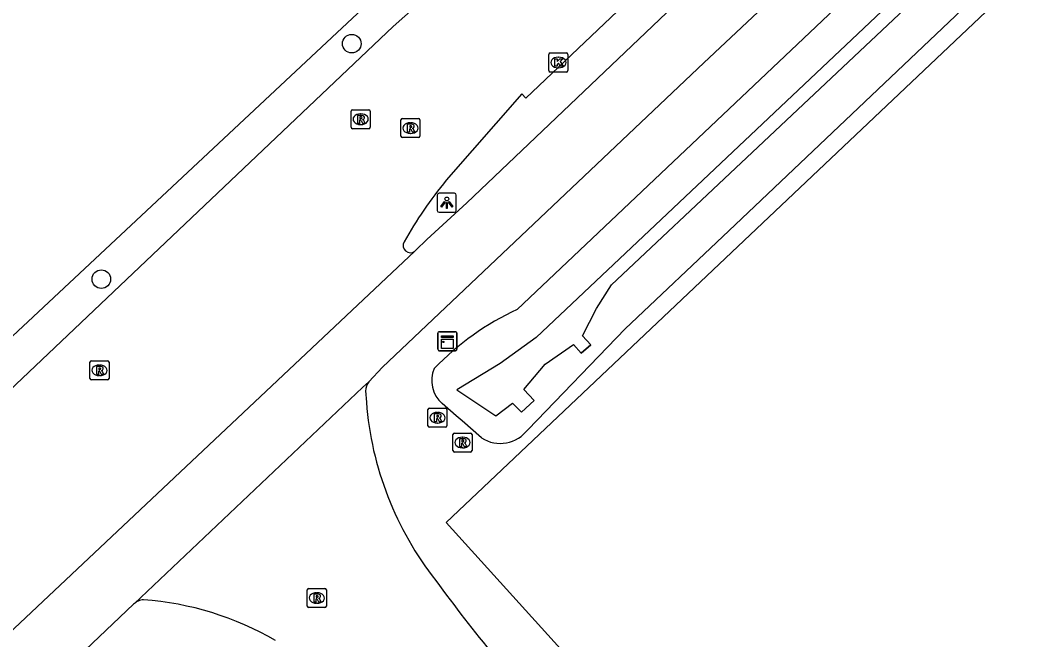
# Model space of a CAD drawing. Extents: x 156141 to 158132, y 385651 to 388399.
# Drawn here: x 156622.8 to 156675.5, y 387946.8 to 387979.4 of the extents above; entities that cross this region are included whole.
import ezdxf

# ---------------------------------------------------------------- set-up
doc = ezdxf.new("R2010")
doc.units = 0
for name, color, linetype in [('IMGEO_Berm_groen', 7, 'Continuous'), ('IMGEO_Boom', 7, 'Continuous'), ('IMGEO_Fietspad_gesloten', 7, 'Continuous'), ('IMGEO_Groenvoorziening', 7, 'Continuous'), ('IMGEO_Hek', 7, 'Continuous'), ('IMGEO_Kademuur', 7, 'Continuous'), ('IMGEO_Kast', 7, 'Continuous'), ('IMGEO_Kolk', 7, 'Continuous'), ('IMGEO_Lichtpunt', 7, 'Continuous'), ('IMGEO_Rijbaan_lokaal_gesloten', 7, 'Continuous'), ('IMGEO_Rioolput', 7, 'Continuous'), ('IMGEO_Waterloop', 7, 'Continuous')]:
    doc.layers.add(name, color=color, linetype=linetype)

msp = doc.modelspace()

# ---------------------------------------------------------------- linework, layer by layer
at = {"layer": 'IMGEO_Berm_groen'}
msp.add_lwpolyline([(156609.907, 387948.241), (156608.888, 387948.465), (156608.044, 387949.37), (156642.93, 387982.023)], dxfattribs=at)
at = {"layer": 'IMGEO_Boom'}
for centre in [(156640.2, 387978.147), (156627.049, 387965.774)]:
    msp.add_circle(centre, 0.489, dxfattribs=at)
at = {"layer": 'IMGEO_Fietspad_gesloten'}
for points in [[(156714.302, 388034.663), (156706.334, 388027.093), (156700.555, 388021.629), (156688.291, 388009.93), (156656.361, 387979.41), (156646.237, 387969.788), (156644.137, 387967.854), (156643.566, 387967.291), (156643.508, 387967.236)], [(156717.055, 388032.422), (156708.744, 388024.536), (156702.976, 388019.005), (156690.735, 388007.256), (156658.689, 387977.146), (156641.813, 387961.146), (156641.098, 387960.382)], [(156628.794, 387948.733), (156628.747, 387948.688), (156617.177, 387937.685), (156570.534, 387893.251), (156498.615, 387825.156)]]:
    msp.add_lwpolyline(points, dxfattribs=at)
at = {"layer": 'IMGEO_Groenvoorziening'}
for points in [[(156648.89, 387964.183), (156655.115, 387970.085), (156717.782, 388029.444), (156720.613, 388026.375), (156719.392, 388024.842), (156713.382, 388019.008), (156659.999, 387968.304)], [(156824.991, 387754.106), (156778.895, 387805.086), (156645.165, 387952.984), (156722.697, 388026.433)], [(156659.999, 387968.304), (156654.556, 387963.164), (156649.455, 387957.88)], [(156647.011, 387957.43), (156645.991, 387958.321), (156645.687, 387958.587), (156644.948, 387959.232)]]:
    msp.add_lwpolyline(points, dxfattribs=at)
for centre, radius, start, end in [((156655.13, 387950.794), 14.771, 114.9874, 135.8614), ((156645.989, 387960.44), 1.594, 156.2891, 229.2471), ((156647.992, 387958.963), 1.82, 237.3712, 323.4942)]:
    msp.add_arc(centre, radius, start, end, dxfattribs=at)
at = {"layer": 'IMGEO_Hek'}
for points in [[(156824.991, 387754.106), (156778.895, 387805.086), (156645.165, 387952.984), (156722.697, 388026.433)], [(156608.044, 387949.37), (156642.93, 387982.023), (156646.483, 387985.602)]]:
    msp.add_lwpolyline(points, dxfattribs=at)
at = {"layer": 'IMGEO_Kademuur'}
for points in [[(156652.318, 387962.79), (156652.747, 387962.319), (156652.238, 387961.88), (156651.847, 387962.336)], [(156649.235, 387959.974), (156649.781, 387959.395), (156649.111, 387958.776), (156648.632, 387959.264)]]:
    msp.add_lwpolyline(points, dxfattribs=at)
at = {"layer": 'IMGEO_Kast'}
for p, q in [((156644.723, 387962.085), (156644.723, 387962.926)), ((156644.723, 387962.926), (156644.723, 387962.085)), ((156644.798, 387963.01), (156645.639, 387963.01)), ((156645.639, 387963.01), (156644.798, 387963.01)), ((156645.723, 387962.935), (156645.723, 387962.094)), ((156645.723, 387962.094), (156645.723, 387962.935)), ((156645.648, 387962.01), (156644.807, 387962.01)), ((156644.807, 387962.01), (156645.648, 387962.01))]:
    msp.add_line(p, q, dxfattribs=at)
for points in [[(156644.918, 387962.8), (156645.518, 387962.8), (156645.518, 387962.715), (156644.918, 387962.715), (156644.918, 387962.8)], [(156644.918, 387962.625), (156645.518, 387962.625), (156645.518, 387962.136), (156644.918, 387962.136), (156644.918, 387962.625)]]:
    msp.add_lwpolyline(points, dxfattribs=at)
msp.add_circle((156645.002, 387962.474), 0.0377, dxfattribs=at)
for centre, start, end in [((156644.801, 387962.932), 92.4484, 184.2845), ((156644.801, 387962.932), 92.4484, 184.2845), ((156645.645, 387962.932), 2.4484, 94.2845), ((156645.645, 387962.932), 2.4484, 94.2845), ((156644.801, 387962.088), 182.4484, 274.2845), ((156644.801, 387962.088), 182.4484, 274.2845), ((156645.645, 387962.088), 272.4484, 4.2845), ((156645.645, 387962.088), 272.4484, 4.2845)]:
    msp.add_arc(centre, 0.0779, start, end, dxfattribs=at)
at = {"layer": 'IMGEO_Kolk'}
for p, q in [((156650.549, 387976.731), (156650.549, 387977.583)), ((156650.624, 387977.657), (156651.476, 387977.657)), ((156651.037, 387977.437), (156651.062, 387977.437)), ((156651.55, 387977.583), (156651.55, 387976.731)), ((156651.06, 387976.877), (156651.035, 387976.877)), ((156651.476, 387976.657), (156650.624, 387976.657))]:
    msp.add_line(p, q, dxfattribs=at)
for points in [[(156650.549, 387976.731), (156650.549, 387977.583)], [(156650.624, 387977.657), (156651.476, 387977.657)], [(156650.87, 387977.357), (156650.993, 387977.357), (156650.993, 387977.206), (156651.123, 387977.357), (156651.287, 387977.357), (156651.141, 387977.206), (156651.294, 387976.957), (156651.142, 387976.957), (156651.057, 387977.121), (156650.993, 387977.054), (156650.993, 387976.957), (156650.87, 387976.957), (156650.87, 387977.357)], [(156651.55, 387977.583), (156651.55, 387976.731)], [(156651.476, 387976.657), (156650.624, 387976.657)]]:
    msp.add_lwpolyline(points, dxfattribs=at)
for centre, start, end in [((156650.626, 387977.581), 91.552, 178.448), ((156650.626, 387977.581), 91.552, 178.448), ((156651.474, 387977.581), 1.552, 88.448), ((156651.474, 387977.581), 1.552, 88.448), ((156650.626, 387976.733), 181.552, 268.448), ((156650.626, 387976.733), 181.552, 268.448), ((156651.474, 387976.733), 271.552, 358.448), ((156651.474, 387976.733), 271.552, 358.448)]:
    msp.add_arc(centre, 0.0765, start, end, dxfattribs=at)
for centre, major_axis, ratio, start_param, end_param in [((156651.036, 387977.157), (-0.387, 0.002), 0.722429, 4.712389, 7.853982), ((156651.061, 387977.157), (-0.39, 0.002), 0.717154, 1.570796, 4.712389)]:
    msp.add_ellipse(centre, major_axis=major_axis, ratio=ratio, start_param=start_param, end_param=end_param, dxfattribs=at)
at = {"layer": 'IMGEO_Lichtpunt'}
for p, q in [((156644.691, 387970.19), (156644.691, 387969.383)), ((156644.691, 387970.19), (156644.691, 387969.383)), ((156645.593, 387970.285), (156644.785, 387970.285)), ((156645.593, 387970.285), (156644.785, 387970.285)), ((156645.687, 387969.383), (156645.687, 387970.19)), ((156645.687, 387969.383), (156645.687, 387970.19)), ((156644.785, 387969.289), (156645.593, 387969.289)), ((156644.785, 387969.289), (156645.593, 387969.289))]:
    msp.add_line(p, q, dxfattribs=at)
for points in [[(156645.065, 387969.854), (156645.104, 387969.826), (156644.916, 387969.564), (156644.878, 387969.591), (156645.065, 387969.854)], [(156645.167, 387969.806), (156645.214, 387969.806), (156645.214, 387969.484), (156645.167, 387969.484), (156645.167, 387969.806)], [(156645.277, 387969.826), (156645.315, 387969.853), (156645.502, 387969.591), (156645.463, 387969.563), (156645.277, 387969.826)]]:
    msp.add_lwpolyline(points, dxfattribs=at)
msp.add_circle((156645.19, 387969.988), 0.0994, dxfattribs=at)
for centre, start, end in [((156644.785, 387970.19), 90, 180), ((156644.785, 387970.19), 90, 180), ((156645.593, 387970.19), 0, 90), ((156645.593, 387970.19), 0, 90), ((156644.785, 387969.383), 180, 270), ((156644.785, 387969.383), 180, 270), ((156645.593, 387969.383), 270, 0), ((156645.593, 387969.383), 270, 360)]:
    msp.add_arc(centre, 0.0946, start, end, dxfattribs=at)
at = {"layer": 'IMGEO_Rijbaan_lokaal_gesloten'}
for points in [[(156711.974, 388034.75), (156706.311, 388029.372), (156698.216, 388021.752), (156681.971, 388006.289), (156649.342, 387975.289), (156649.121, 387975.504), (156645.163, 387970.971)], [(156609.907, 387948.241), (156642.374, 387979.041), (156643.593, 387980.135)], [(156643.508, 387967.236), (156621.872, 387946.845)], [(156641.098, 387960.382), (156640.766, 387960.074), (156628.794, 387948.733)], [(156640.922, 387959.895), (156640.966, 387959.303)]]:
    msp.add_lwpolyline(points, dxfattribs=at)
for centre, radius, start, end in [((156662.14, 387957.01), 21.98, 140.5681, 150.822), ((156643.279, 387967.538), 0.379, 150.327, 307.1996), ((156641.644, 387959.909), 0.722, 139.1228, 181.1379), ((156658.184, 387960.612), 17.267, 184.3479, 218.2162), ((156716.4, 388002.23), 88.814, 216.07651, 219.3128), ((156629.32, 387948.122), 0.807, 114.0812, 130.7105), ((156629.329, 387948.105), 0.826, 94.3005, 114.1624), ((156628.035, 387932.674), 16.301, 59.9457, 85.6665)]:
    msp.add_arc(centre, radius, start, end, dxfattribs=at)
at = {"layer": 'IMGEO_Rioolput'}
for p, q in [((156640.242, 387974.677), (156641.094, 387974.677)), ((156640.167, 387973.751), (156640.167, 387974.603)), ((156640.655, 387974.457), (156640.68, 387974.457)), ((156641.168, 387974.603), (156641.168, 387973.751)), ((156642.78, 387973.287), (156642.78, 387974.139)), ((156642.855, 387974.213), (156643.707, 387974.213)), ((156643.781, 387974.139), (156643.781, 387973.287)), ((156641.094, 387973.677), (156640.242, 387973.677)), ((156640.678, 387973.897), (156640.653, 387973.897)), ((156643.268, 387973.993), (156643.293, 387973.993)), ((156643.707, 387973.213), (156642.855, 387973.213)), ((156643.291, 387973.433), (156643.266, 387973.433)), ((156626.527, 387961.481), (156627.379, 387961.481)), ((156626.452, 387960.555), (156626.452, 387961.407)), ((156626.94, 387961.261), (156626.965, 387961.261)), ((156627.453, 387961.407), (156627.453, 387960.555)), ((156627.379, 387960.481), (156626.527, 387960.481)), ((156626.963, 387960.701), (156626.938, 387960.701)), ((156644.198, 387958.066), (156644.198, 387958.918)), ((156644.273, 387958.992), (156645.125, 387958.992)), ((156645.199, 387958.918), (156645.199, 387958.066)), ((156644.686, 387958.772), (156644.711, 387958.772)), ((156645.125, 387957.992), (156644.273, 387957.992)), ((156644.709, 387958.212), (156644.684, 387958.212)), ((156645.514, 387956.761), (156645.514, 387957.613)), ((156645.589, 387957.687), (156646.441, 387957.687)), ((156646.002, 387957.467), (156646.027, 387957.467)), ((156646.515, 387957.613), (156646.515, 387956.761)), ((156646.025, 387956.907), (156646, 387956.907)), ((156646.441, 387956.687), (156645.589, 387956.687)), ((156637.865, 387948.591), (156637.865, 387949.443)), ((156637.94, 387949.517), (156638.792, 387949.517)), ((156638.866, 387949.443), (156638.866, 387948.591)), ((156638.353, 387949.297), (156638.378, 387949.297)), ((156638.792, 387948.517), (156637.94, 387948.517)), ((156638.376, 387948.737), (156638.351, 387948.737))]:
    msp.add_line(p, q, dxfattribs=at)
for points in [[(156640.242, 387974.677), (156641.094, 387974.677)], [(156640.167, 387973.751), (156640.167, 387974.603)], [(156640.756, 387974.375), (156640.504, 387974.377), (156640.504, 387973.977)], [(156640.504, 387973.977), (156640.628, 387973.977), (156640.628, 387974.139), (156640.639, 387974.139)], [(156640.682, 387974.296), (156640.628, 387974.296), (156640.628, 387974.215)], [(156640.628, 387974.215), (156640.68, 387974.215)], [(156640.686, 387974.11), (156640.757, 387973.977), (156640.897, 387973.977), (156640.832, 387974.103)], [(156641.168, 387974.603), (156641.168, 387973.751)], [(156642.78, 387973.287), (156642.78, 387974.139)], [(156642.855, 387974.213), (156643.707, 387974.213)], [(156643.781, 387974.139), (156643.781, 387973.287)], [(156641.094, 387973.677), (156640.242, 387973.677)], [(156643.369, 387973.911), (156643.117, 387973.913), (156643.117, 387973.513)], [(156643.117, 387973.513), (156643.241, 387973.513), (156643.241, 387973.675), (156643.252, 387973.675)], [(156643.295, 387973.832), (156643.241, 387973.832), (156643.241, 387973.751)], [(156643.241, 387973.751), (156643.293, 387973.751)], [(156643.299, 387973.646), (156643.37, 387973.513), (156643.51, 387973.513), (156643.445, 387973.639)], [(156643.707, 387973.213), (156642.855, 387973.213)], [(156626.527, 387961.481), (156627.379, 387961.481)], [(156626.452, 387960.555), (156626.452, 387961.407)], [(156627.041, 387961.179), (156626.789, 387961.181), (156626.789, 387960.781)], [(156626.789, 387960.781), (156626.913, 387960.781), (156626.913, 387960.943), (156626.924, 387960.943)], [(156626.967, 387961.1), (156626.913, 387961.1), (156626.913, 387961.019)], [(156626.913, 387961.019), (156626.965, 387961.019)], [(156626.971, 387960.914), (156627.042, 387960.781), (156627.182, 387960.781), (156627.117, 387960.907)], [(156627.453, 387961.407), (156627.453, 387960.555)], [(156627.379, 387960.481), (156626.527, 387960.481)], [(156644.198, 387958.066), (156644.198, 387958.918)], [(156644.273, 387958.992), (156645.125, 387958.992)], [(156645.199, 387958.918), (156645.199, 387958.066)], [(156644.787, 387958.69), (156644.535, 387958.692), (156644.535, 387958.292)], [(156644.535, 387958.292), (156644.659, 387958.292), (156644.659, 387958.454), (156644.67, 387958.454)], [(156644.713, 387958.611), (156644.659, 387958.611), (156644.659, 387958.53)], [(156644.659, 387958.53), (156644.711, 387958.53)], [(156644.717, 387958.425), (156644.788, 387958.292), (156644.928, 387958.292), (156644.863, 387958.418)], [(156645.125, 387957.992), (156644.273, 387957.992)], [(156645.514, 387956.761), (156645.514, 387957.613)], [(156645.589, 387957.687), (156646.441, 387957.687)], [(156646.103, 387957.385), (156645.851, 387957.387), (156645.851, 387956.987)], [(156646.029, 387957.306), (156645.975, 387957.306), (156645.975, 387957.225)], [(156645.975, 387957.225), (156646.027, 387957.225)], [(156646.515, 387957.613), (156646.515, 387956.761)], [(156645.851, 387956.987), (156645.975, 387956.987), (156645.975, 387957.149), (156645.986, 387957.149)], [(156646.033, 387957.12), (156646.104, 387956.987), (156646.244, 387956.987), (156646.179, 387957.113)], [(156646.441, 387956.687), (156645.589, 387956.687)], [(156637.865, 387948.591), (156637.865, 387949.443)], [(156637.94, 387949.517), (156638.792, 387949.517)], [(156638.866, 387949.443), (156638.866, 387948.591)], [(156638.454, 387949.215), (156638.202, 387949.217), (156638.202, 387948.817)], [(156638.202, 387948.817), (156638.326, 387948.817), (156638.326, 387948.979), (156638.337, 387948.979)], [(156638.38, 387949.136), (156638.326, 387949.136), (156638.326, 387949.055)], [(156638.326, 387949.055), (156638.378, 387949.055)], [(156638.384, 387948.95), (156638.455, 387948.817), (156638.595, 387948.817), (156638.53, 387948.943)], [(156638.792, 387948.517), (156637.94, 387948.517)]]:
    msp.add_lwpolyline(points, dxfattribs=at)
for centre, radius, start, end in [((156640.244, 387974.601), 0.0765, 91.552, 178.448), ((156640.244, 387974.601), 0.0765, 91.552, 178.448), ((156641.092, 387974.601), 0.0765, 1.552, 88.448), ((156641.092, 387974.601), 0.0765, 1.552, 88.448), ((156640.638, 387974.086), 0.0533, 26.0293, 88.6989), ((156640.664, 387974.404), 0.19, 274.7715, 282.9687), ((156640.688, 387974.2), 0.0964, 77.0061, 93.1865), ((156640.702, 387974.257), 0.0378, 276.6634, 79.6772), ((156640.755, 387974.265), 0.109, 350.3612, 89.416), ((156640.753, 387974.265), 0.112, 277.5842, 350.9817), ((156640.737, 387974.05), 0.108, 29.5134, 73.7905), ((156642.857, 387974.137), 0.0765, 91.552, 178.448), ((156642.857, 387974.137), 0.0765, 91.552, 178.448), ((156643.705, 387974.137), 0.0765, 1.552, 88.448), ((156643.705, 387974.137), 0.0765, 1.552, 88.448), ((156640.244, 387973.753), 0.0765, 181.552, 268.448), ((156640.244, 387973.753), 0.0765, 181.552, 268.448), ((156641.092, 387973.753), 0.0765, 271.552, 358.448), ((156641.092, 387973.753), 0.0765, 271.552, 358.448), ((156643.251, 387973.622), 0.0533, 26.0293, 88.6989), ((156643.277, 387973.94), 0.19, 274.7715, 282.9687), ((156643.301, 387973.736), 0.0964, 77.0061, 93.1865), ((156643.315, 387973.793), 0.0378, 276.6634, 79.6772), ((156643.368, 387973.801), 0.109, 350.3612, 89.416), ((156643.366, 387973.801), 0.112, 277.5842, 350.9817), ((156643.35, 387973.586), 0.108, 29.5134, 73.7905), ((156642.857, 387973.289), 0.0765, 181.552, 268.448), ((156642.857, 387973.289), 0.0765, 181.552, 268.448), ((156643.705, 387973.289), 0.0765, 271.552, 358.448), ((156643.705, 387973.289), 0.0765, 271.552, 358.448), ((156626.529, 387961.405), 0.0765, 91.552, 178.448), ((156626.529, 387961.405), 0.0765, 91.552, 178.448), ((156627.377, 387961.405), 0.0765, 1.552, 88.448), ((156627.377, 387961.405), 0.0765, 1.552, 88.448), ((156626.923, 387960.89), 0.0533, 26.0293, 88.6989), ((156626.949, 387961.208), 0.19, 274.7715, 282.9687), ((156626.973, 387961.004), 0.0964, 77.0061, 93.1865), ((156626.987, 387961.061), 0.0378, 276.6634, 79.6772), ((156627.04, 387961.069), 0.109, 350.3612, 89.416), ((156627.038, 387961.069), 0.112, 277.5842, 350.9817), ((156627.022, 387960.854), 0.108, 29.5134, 73.7905), ((156626.529, 387960.557), 0.0765, 181.552, 268.448), ((156626.529, 387960.557), 0.0765, 181.552, 268.448), ((156627.377, 387960.557), 0.0765, 271.552, 358.448), ((156627.377, 387960.557), 0.0765, 271.552, 358.448), ((156644.275, 387958.916), 0.0765, 91.552, 178.448), ((156644.275, 387958.916), 0.0765, 91.552, 178.448), ((156645.123, 387958.916), 0.0765, 1.552, 88.448), ((156645.123, 387958.916), 0.0765, 1.552, 88.448), ((156644.669, 387958.401), 0.0533, 26.0293, 88.6989), ((156644.695, 387958.719), 0.19, 274.7715, 282.9687), ((156644.719, 387958.515), 0.0964, 77.0061, 93.1865), ((156644.733, 387958.572), 0.0378, 276.6634, 79.6772), ((156644.786, 387958.58), 0.109, 350.3612, 89.416), ((156644.784, 387958.58), 0.112, 277.5842, 350.9817), ((156644.768, 387958.365), 0.108, 29.5134, 73.7905), ((156644.275, 387958.068), 0.0765, 181.552, 268.448), ((156644.275, 387958.068), 0.0765, 181.552, 268.448), ((156645.123, 387958.068), 0.0765, 271.552, 358.448), ((156645.123, 387958.068), 0.0765, 271.552, 358.448), ((156645.591, 387957.611), 0.0765, 91.552, 178.448), ((156645.591, 387957.611), 0.0765, 91.552, 178.448), ((156646.011, 387957.414), 0.19, 274.7715, 282.9687), ((156646.035, 387957.21), 0.0964, 77.0061, 93.1865), ((156646.049, 387957.267), 0.0378, 276.6634, 79.6772), ((156646.102, 387957.275), 0.109, 350.3612, 89.416), ((156646.1, 387957.275), 0.112, 277.5842, 350.9817), ((156646.439, 387957.611), 0.0765, 1.552, 88.448), ((156646.439, 387957.611), 0.0765, 1.552, 88.448), ((156645.591, 387956.763), 0.0765, 181.552, 268.448), ((156645.591, 387956.763), 0.0765, 181.552, 268.448), ((156645.985, 387957.096), 0.0533, 26.0293, 88.6989), ((156646.084, 387957.06), 0.108, 29.5134, 73.7905), ((156646.439, 387956.763), 0.0765, 271.552, 358.448), ((156646.439, 387956.763), 0.0765, 271.552, 358.448), ((156637.942, 387949.441), 0.0765, 91.552, 178.448), ((156637.942, 387949.441), 0.0765, 91.552, 178.448), ((156638.79, 387949.441), 0.0765, 1.552, 88.448), ((156638.79, 387949.441), 0.0765, 1.552, 88.448), ((156638.336, 387948.926), 0.0533, 26.0293, 88.6989), ((156638.362, 387949.244), 0.19, 274.7715, 282.9687), ((156638.386, 387949.04), 0.0964, 77.0061, 93.1865), ((156638.4, 387949.097), 0.0378, 276.6634, 79.6772), ((156638.453, 387949.105), 0.109, 350.3612, 89.416), ((156638.451, 387949.105), 0.112, 277.5842, 350.9817), ((156638.435, 387948.89), 0.108, 29.5134, 73.7905), ((156637.942, 387948.593), 0.0765, 181.552, 268.448), ((156637.942, 387948.593), 0.0765, 181.552, 268.448), ((156638.79, 387948.593), 0.0765, 271.552, 358.448), ((156638.79, 387948.593), 0.0765, 271.552, 358.448)]:
    msp.add_arc(centre, radius, start, end, dxfattribs=at)
for centre, major_axis, ratio, start_param, end_param in [((156640.654, 387974.177), (-0.387, 0.002), 0.722429, 4.712389, 7.853982), ((156640.679, 387974.177), (-0.39, 0.002), 0.717154, 1.570796, 4.712389), ((156643.267, 387973.713), (-0.387, 0.002), 0.722429, 4.712389, 7.853982), ((156643.292, 387973.713), (-0.39, 0.002), 0.717154, 1.570796, 4.712389), ((156626.939, 387960.981), (-0.387, 0.002), 0.722429, 4.712389, 7.853982), ((156626.964, 387960.981), (-0.39, 0.002), 0.717154, 1.570796, 4.712389), ((156644.685, 387958.492), (-0.387, 0.002), 0.722429, 4.712389, 7.853982), ((156644.71, 387958.492), (-0.39, 0.002), 0.717154, 1.570796, 4.712389), ((156646.001, 387957.187), (-0.387, 0.002), 0.722429, 4.712389, 7.853982), ((156646.026, 387957.187), (-0.39, 0.002), 0.717154, 1.570796, 4.712389), ((156638.352, 387949.017), (-0.387, 0.002), 0.722429, 4.712389, 7.853982), ((156638.377, 387949.017), (-0.39, 0.002), 0.717154, 1.570796, 4.712389)]:
    msp.add_ellipse(centre, major_axis=major_axis, ratio=ratio, start_param=start_param, end_param=end_param, dxfattribs=at)
at = {"layer": 'IMGEO_Waterloop'}
msp.add_lwpolyline([(156718.67, 388026.536), (156718.068, 388027.15), (156649.881, 387962.708), (156647.997, 387961.346), (156645.708, 387959.958), (156647.765, 387958.595), (156648.632, 387959.264), (156649.111, 387958.776), (156649.781, 387959.395), (156649.235, 387959.974), (156650.359, 387961.312), (156651.847, 387962.336), (156652.238, 387961.88), (156652.747, 387962.319), (156652.318, 387962.79), (156653.053, 387964.235), (156653.83, 387965.482), (156718.67, 388026.536)], dxfattribs=at)

doc.saveas('drawing.dxf')
